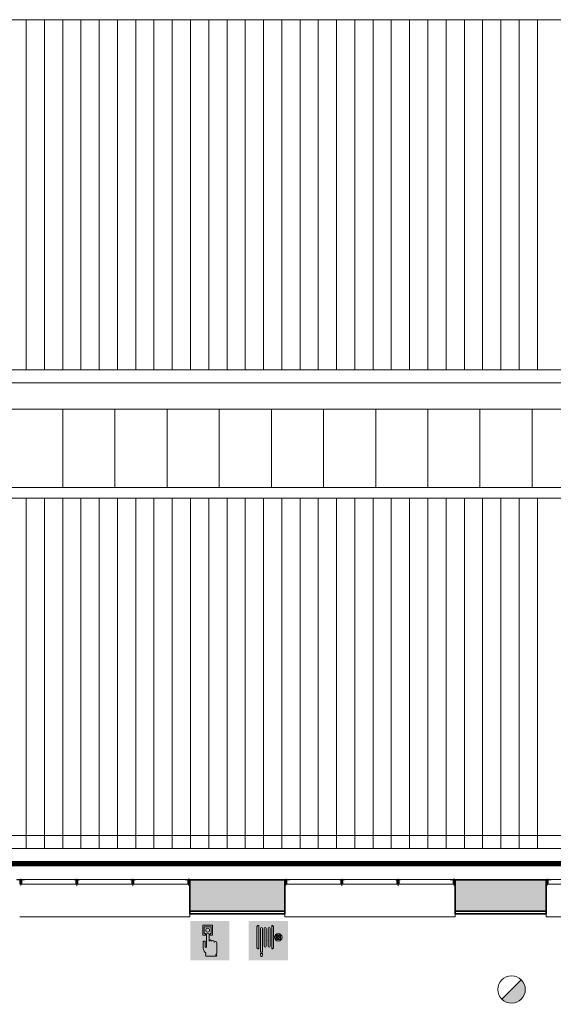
# Model space of a CAD drawing. Header units: millimetres. Extents: x -13022 to 1371524, y -38729 to 632593.
# Tile 323 of 381: x 800996 to 807135, y 582112 to 593428. Entities that reach past the tile are written whole.
import ezdxf

# ---------------------------------------------------------------- set-up
doc = ezdxf.new("R2010")
doc.units = ezdxf.units.MM
doc.header["$LTSCALE"] = 35
doc.linetypes.add('AI9-LType1', pattern=[1.69333, 0.846665, -0.846665])
for name, color, linetype, lineweight in [('A LIJN 1', 1, 'Continuous', 20), ('A LIJN 2', 2, 'Continuous', 35), ('A LIJN 5', 5, 'Continuous', 13), ('A LIJN 9', 252, 'Continuous', 18), ('A OPMER', 10, 'Continuous', 50), ('Al65----_beveiliging-inst', 92, 'Continuous', 9), ('brandveiligheid voorzieningen', 10, 'Continuous', 9)]:
    doc.layers.add(name, color=color, linetype=linetype, lineweight=lineweight)

# ---------------------------------------------------------------- blocks, each defined once
blk = doc.blocks.new('Brandmelder')
at = {"layer": 'brandveiligheid voorzieningen'}
blk.add_hatch(color=256, dxfattribs=at).paths.add_polyline_path([(76.62, -89.8, 0.198912), (75.85, -87.94), (72.13, -91.66, 0.668179)])
blk.add_line((72.13, -91.66), (75.85, -87.94), dxfattribs=at)
blk.add_circle((73.99, -89.8), 2.63, dxfattribs=at)
blk = doc.blocks.new('Brandslanghaspel')
at = {"layer": 'brandveiligheid voorzieningen', "true_color": 0xffffff}
h = blk.add_hatch(color=7, dxfattribs=at)
h.paths.add_polyline_path([(-1.8131, 2.183), (-1.9809, 2.183), (-2.1753, 2.364), (-2.1753, 6.484), (-1.9926, 6.664), (-1.8131, 6.664)])
edge = h.paths.add_edge_path()
edge.add_arc((0.1717, 6.0972), 0.1929, 92.01096, 177.98904)
edge.add_line((-0.0211, 6.104), (-0.0214, 6.104))
edge.add_line((-0.0214, 6.104), (-0.0214, 2.702))
edge.add_line((-0.0214, 2.702), (-0.0211, 2.702))
edge.add_arc((0.1723, 2.7114), 0.1936, 182.797634, 267.821774)
edge.add_arc((0.1573, 2.7114), 0.1935, 272.254329, 357.218746)
edge.add_line((0.3506, 2.702), (0.3515, 2.702))
edge.add_line((0.3515, 2.702), (0.3515, 6.104))
edge.add_line((0.3515, 6.104), (0.3506, 6.104))
edge.add_arc((0.1577, 6.0971), 0.193, 2.044103, 87.86341)
edge = h.paths.add_edge_path()
edge.add_arc((-0.5787, 6.0971), 0.1931, 92.060571, 177.939429)
edge.add_line((-0.7716, 6.104), (-0.772, 6.104))
edge.add_line((-0.772, 6.104), (-0.772, 2.702))
edge.add_line((-0.772, 2.702), (-0.7716, 2.702))
edge.add_arc((-0.5779, 2.7118), 0.194, 182.897198, 267.72221)
edge.add_arc((-0.5933, 2.7119), 0.194, 272.272353, 357.077445)
edge.add_line((-0.3995, 2.702), (-0.3992, 2.702))
edge.add_line((-0.3992, 2.702), (-0.3992, 6.104))
edge.add_line((-0.3992, 6.104), (-0.3995, 6.104))
edge.add_arc((-0.5926, 6.0969), 0.1933, 2.115671, 87.915125)
edge = h.paths.add_edge_path()
edge.add_arc((-1.2963, 6.0968), 0.1933, 91.999029, 177.877887)
edge.add_line((-1.4894, 6.104), (-1.4894, 1.535))
edge.add_line((-1.4894, 1.535), (-1.1166, 1.535))
edge.add_line((-1.1166, 1.535), (-1.1166, 6.104))
edge.add_line((-1.1166, 6.104), (-1.1173, 6.104))
edge.add_arc((-1.3103, 6.097), 0.1931, 2.063956, 87.843556)
h.paths.add_polyline_path([(-1.1151, 1.102), (-1.1833, 0.701), (-1.4224, 0.701), (-1.4903, 1.105), (-1.4903, 1.263), (-1.1151, 1.263)])
edge = h.paths.add_edge_path()
edge.add_line((1.0007, 4.4891), (1.0007, 6.484))
edge.add_line((1.0007, 6.484), (0.8176, 6.664))
edge.add_line((0.8176, 6.664), (0.6385, 6.664))
edge.add_line((0.6385, 6.664), (0.6385, 2.183))
edge.add_line((0.6385, 2.183), (0.8062, 2.183))
edge.add_line((0.8062, 2.183), (1.0007, 2.364))
edge.add_line((1.0007, 2.364), (1.0007, 4.285))
edge.add_line((1.0007, 4.285), (1.2228, 4.285))
edge.add_arc((1.8866, 4.3396), 0.666, 184.705084, 271.930478)
edge.add_arc((1.8807, 4.4237), 0.7502, 272.163802, 357.883832)
edge.add_arc((1.8818, 4.3683), 0.7492, 2.116162, 87.915616)
edge.add_arc((1.9315, 4.3762), 0.7412, 91.743139, 171.242832)
edge.add_arc((1.0182, -221.511), 226, 89.954163, 90.004437)
edge = h.paths.add_edge_path(flags=16)
edge.add_line((1.8026, 4.285), (1.8026, 3.9))
edge.add_arc((1.921, 4.4072), 0.5208, 193.569519, 256.860438, ccw=False)
edge.add_line((1.4147, 4.285), (1.8026, 4.285))
edge = h.paths.add_edge_path(flags=16)
edge.add_line((1.8026, 4.891), (1.8026, 4.489))
edge.add_line((1.8026, 4.489), (1.4112, 4.489))
edge.add_arc((1.9212, 4.384), 0.5207, 103.167599, 168.363278, ccw=False)
edge = h.paths.add_edge_path(flags=16)
edge.add_arc((1.8987, 4.3853), 0.5189, 11.524706, 78.048247)
edge.add_line((2.0062, 4.893), (2.0062, 4.489))
edge.add_line((2.0062, 4.489), (2.4072, 4.489))
edge = h.paths.add_edge_path(flags=16)
edge.add_arc((1.8971, 4.4077), 0.5212, 282.079218, 346.387144)
edge.add_line((2.4037, 4.285), (2.0062, 4.285))
edge.add_line((2.0062, 4.285), (2.0062, 3.898))
at = {"layer": 'Al65----_beveiliging-inst', "color": 7, "true_color": 0xffffff}
blk.add_solid([(-3.75, 0), (3.75, 0), (-3.75, 7.5), (3.75, 7.5)], dxfattribs=at)
blk.add_solid([(-3.75, 0), (3.75, 0), (-3.75, 7.5), (3.75, 7.5)], dxfattribs=at)
at = {"layer": 'Al65----_beveiliging-inst', "color": 10}
blk.add_solid([(-3.5, 0.25), (3.5, 0.25), (-3.5, 7.25), (3.5, 7.25)], dxfattribs=at)
at = {"layer": 'brandveiligheid voorzieningen', "color": 7, "true_color": 0xffffff}
for points in [[(-2.1753, 6.484), (-1.9926, 6.664)], [(-2.1753, 2.364), (-2.1753, 6.484)], [(-1.9926, 6.664), (-1.8131, 6.664)], [(-1.8131, 6.664), (-1.8131, 2.183)], [(-1.4894, 6.104), (-1.4894, 1.535)], [(-1.1166, 6.104), (-1.1173, 6.104)], [(-1.1166, 1.535), (-1.1166, 6.104)], [(-0.7716, 6.104), (-0.772, 6.104)], [(-0.772, 6.104), (-0.772, 2.702)], [(-0.3992, 6.104), (-0.3995, 6.104)], [(-0.3992, 2.702), (-0.3992, 6.104)], [(-0.0211, 6.104), (-0.0214, 6.104)], [(-0.0214, 6.104), (-0.0214, 2.702)], [(0.3515, 6.104), (0.3506, 6.104)], [(0.3515, 2.702), (0.3515, 6.104)], [(0.8176, 6.664), (0.6385, 6.664)], [(0.6385, 6.664), (0.6385, 2.183)], [(1.0007, 6.484), (0.8176, 6.664)], [(1.0007, 4.4891), (1.0007, 6.484)], [(1.0007, 2.364), (1.0007, 4.285)], [(1.0007, 4.285), (1.2228, 4.285)], [(1.8026, 4.489), (1.4112, 4.489)], [(1.4147, 4.285), (1.8026, 4.285)], [(1.8026, 4.891), (1.8026, 4.489)], [(1.8026, 4.285), (1.8026, 3.9)], [(2.0062, 4.489), (2.0062, 4.893)], [(2.4072, 4.489), (2.0062, 4.489)], [(2.0062, 3.898), (2.0062, 4.285)], [(2.0062, 4.285), (2.4037, 4.285)], [(-1.9809, 2.183), (-2.1753, 2.364)], [(-1.8131, 2.183), (-1.9809, 2.183)], [(-0.772, 2.702), (-0.7716, 2.702)], [(-0.3995, 2.702), (-0.3992, 2.702)], [(-0.0214, 2.702), (-0.0211, 2.702)], [(0.3506, 2.702), (0.3515, 2.702)], [(0.6385, 2.183), (0.8062, 2.183)], [(0.8062, 2.183), (1.0007, 2.364)], [(-1.4903, 1.105), (-1.4903, 1.263)], [(-1.4903, 1.263), (-1.1151, 1.263)], [(-1.4224, 0.701), (-1.4903, 1.105)], [(-1.4894, 1.535), (-1.1166, 1.535)], [(-1.1833, 0.701), (-1.4224, 0.701)], [(-1.1151, 1.102), (-1.1833, 0.701)], [(-1.1151, 1.263), (-1.1151, 1.102)]]:
    blk.add_lwpolyline(points, dxfattribs=at)
for points in [[(-1.303, 6.29, 0.3933), (-1.4894, 6.104)], [(-1.1173, 6.104, 0.3928), (-1.303, 6.29)], [(-0.5856, 6.29, 0.3933), (-0.7716, 6.104)], [(-0.3995, 6.104, 0.3929), (-0.5856, 6.29)], [(0.1649, 6.29, 0.3938), (-0.0211, 6.104)], [(0.3506, 6.104, 0.393), (0.1649, 6.29)], [(1.199, 4.489, 0.00021936), (1.0007, 4.4891)], [(1.909, 5.117, 0.3615), (1.199, 4.489)], [(1.2228, 4.285, 0.4001), (1.909, 3.674)], [(1.4112, 4.489, -0.2924), (1.8026, 4.891)], [(1.8026, 3.9, -0.2834), (1.4147, 4.285)], [(2.6304, 4.396, 0.3929), (1.909, 5.117)], [(1.909, 3.674, 0.3925), (2.6304, 4.396)], [(2.0062, 4.893, -0.2987), (2.4072, 4.489)], [(2.4037, 4.285, -0.2882), (2.0062, 3.898)], [(-0.7716, 2.702, 0.388), (-0.5856, 2.518)], [(-0.5856, 2.518, 0.3879), (-0.3995, 2.702)], [(-0.0211, 2.702, 0.389), (0.1649, 2.518)], [(0.1649, 2.518, 0.3887), (0.3506, 2.702)]]:
    blk.add_lwpolyline(points, format="xyb", dxfattribs=at)
blk.add_point((0, 3.75), dxfattribs=at)
blk = doc.blocks.new('Handbrandmelder')
at = {"layer": 'brandveiligheid voorzieningen', "true_color": 0xffffff}
h = blk.add_hatch(color=7, dxfattribs=at)
h.paths.add_polyline_path([(-1.3623, 6.704), (-1.3623, 4.818), (-0.8616, 4.818), (-0.8616, 5.105), (-1.0867, 5.105), (-1.0867, 6.416), (0.2412, 6.416), (0.2412, 5.105), (0.0423, 5.105), (0.0423, 4.818), (0.5292, 4.818), (0.5292, 6.704)])
edge = h.paths.add_edge_path()
edge.add_line((-0.7744, 0.795), (1.2172, 0.795))
edge.add_arc((1.1848, 0.9151), 0.1244, 285.097845, 344.573813)
edge.add_arc((1.1955, 0.8747), 0.1095, 3.814851, 78.556999)
edge.add_arc((1.2155, 1.0811), 0.0991, 186.406081, 271.011898, ccw=False)
edge.add_arc((0.8951, 1.4295), 0.4225, 301.679206, 358.707701)
edge.add_line((1.3175, 1.42), (1.3175, 3.356))
edge.add_arc((1.0815, 3.3696), 0.2364, 356.700991, 450.505791)
edge.add_arc((1.0751, 3.3423), 0.2637, 89.061593, 168.70314)
edge.add_line((0.8165, 3.394), (0.8165, 3.518))
edge.add_arc((0.5556, 3.5071), 0.2611, 2.39047, 87.792584)
edge.add_arc((0.5705, 3.5064), 0.2616, 91.041001, 151.564737)
edge.add_line((0.3404, 3.631), (0.3404, 3.643))
edge.add_arc((0.0798, 3.6324), 0.2608, 2.337798, 87.799547)
edge.add_arc((0.0991, 3.6332), 0.26, 92.052962, 177.832561)
edge.add_line((-0.1607, 3.643), (-0.1607, 4.967))
edge.add_arc((-0.411, 4.968), 0.2503, 359.76141, 447.144807)
edge.add_arc((-0.3888, 4.9577), 0.2605, 92.124608, 177.943914)
edge.add_line((-0.6492, 4.967), (-0.6492, 2.557))
edge.add_arc((-0.7221, 2.5577), 0.0729, 299.050174, 359.424387, ccw=False)
edge.add_line((-0.6867, 2.494), (-0.7618, 2.457))
edge.add_line((-0.7618, 2.457), (-0.7868, 2.457))
edge.add_line((-0.7868, 2.457), (-0.8745, 2.569))
edge.add_line((-0.8745, 2.569), (-0.8745, 3.419))
edge.add_arc((-1.0861, 3.4433), 0.213, 353.435435, 446.970057)
edge.add_arc((-1.078, 3.4209), 0.2351, 89.220046, 180.466534)
edge.add_line((-1.3131, 3.419), (-1.3131, 2.282))
edge.add_line((-1.3131, 2.282), (-1.3131, 2.219))
edge.add_arc((0.9801, 3.0528), 2.4401, 199.980806, 224.025181)
edge.add_arc((-28.5646, 4.7292), 27.994, 352.668719, 353.081248, ccw=False)
edge.add_arc((-0.073, 1.0253), 0.7382, 169.723152, 198.178085)
edge = h.paths.add_edge_path(flags=17)
edge.add_arc((-0.4353, 5.7799), 0.3921, 271.833261, 357.970029)
edge.add_arc((-0.4345, 5.7425), 0.3917, 3.443844, 88.288775)
edge.add_arc((-0.4184, 5.7498), 0.3842, 90.654144, 177.583048)
edge.add_arc((-0.4087, 5.7816), 0.3939, 182.273303, 267.953611)
at = {"layer": 'Al65----_beveiliging-inst', "color": 7, "true_color": 0xffffff}
blk.add_solid([(-3.75, 0), (3.75, 0), (-3.75, 7.5), (3.75, 7.5)], dxfattribs=at)
at = {"layer": 'Al65----_beveiliging-inst', "color": 10}
blk.add_solid([(-3.5, 0.25), (3.5, 0.25), (-3.5, 7.25), (3.5, 7.25)], dxfattribs=at)
at = {"layer": 'brandveiligheid voorzieningen', "color": 7, "true_color": 0xffffff}
for points in [[(-1.3623, 6.704), (-1.3623, 4.818)], [(0.5292, 6.704), (-1.3623, 6.704)], [(-1.0867, 5.105), (-1.0867, 6.416)], [(-1.0867, 6.416), (0.2412, 6.416)], [(0.2412, 6.416), (0.2412, 5.105)], [(0.5292, 4.818), (0.5292, 6.704)], [(-1.3623, 4.818), (-0.8616, 4.818)], [(-0.8616, 5.105), (-1.0867, 5.105)], [(-0.8616, 4.818), (-0.8616, 5.105)], [(-0.6492, 4.967), (-0.6492, 2.557)], [(-0.1607, 3.643), (-0.1607, 4.967)], [(0.2412, 5.105), (0.0423, 5.105)], [(0.0423, 5.105), (0.0423, 4.818)], [(0.0423, 4.818), (0.5292, 4.818)], [(-1.3131, 3.419), (-1.3131, 2.282)], [(-1.3131, 2.282), (-1.3131, 2.219)], [(-0.8745, 2.569), (-0.8745, 3.419)], [(-0.7868, 2.457), (-0.8745, 2.569)], [(-0.7618, 2.457), (-0.7868, 2.457)], [(-0.6867, 2.494), (-0.7618, 2.457)], [(0.3404, 3.631), (0.3404, 3.643)], [(0.8165, 3.394), (0.8165, 3.518)], [(1.3175, 1.42), (1.3175, 3.356)], [(-0.7744, 0.795), (1.2172, 0.795)]]:
    blk.add_lwpolyline(points, dxfattribs=at)
for points in [[(-0.8023, 5.766, -0.3986), (-0.4228, 6.134)], [(-0.4228, 5.388, -0.3923), (-0.8023, 5.766)], [(-0.4228, 6.134, -0.3881), (-0.0435, 5.766)], [(-0.0435, 5.766, -0.3946), (-0.4228, 5.388)], [(-0.3985, 5.218, 0.393), (-0.6492, 4.967)], [(-0.1607, 4.967, 0.4009), (-0.3985, 5.218)], [(0.0898, 3.893, 0.3928), (-0.1607, 3.643)], [(0.3404, 3.643, 0.3912), (0.0898, 3.893)], [(-1.0748, 3.656, 0.4206), (-1.3131, 3.419)], [(-1.3131, 2.219, 0.1053), (-0.7744, 1.357)], [(-0.8745, 3.419, 0.4324), (-1.0748, 3.656)], [(-0.6492, 2.557, -0.2697), (-0.6867, 2.494)], [(0.5657, 3.768, 0.2704), (0.3404, 3.631)], [(0.8165, 3.518, 0.3909), (0.5657, 3.768)], [(1.0794, 3.606, 0.3622), (0.8165, 3.394)], [(1.3175, 3.356, 0.4338), (1.0794, 3.606)], [(-0.7994, 1.157, 0.1248), (-0.7744, 0.795)], [(-0.7744, 1.357, -0.0018), (-0.7994, 1.157)], [(1.117, 1.07, 0.2541), (1.3175, 1.42)], [(1.2172, 0.982, -0.3869), (1.117, 1.07)], [(1.3047, 0.882, 0.3382), (1.2172, 0.982)], [(1.2172, 0.795, 0.2655), (1.3047, 0.882)]]:
    blk.add_lwpolyline(points, format="xyb", dxfattribs=at)
blk.add_point((0, 3.75), dxfattribs=at)

msp = doc.modelspace()

# ---------------------------------------------------------------- hatches: boundary and pattern name
at = {"layer": 'A LIJN 9', "ltscale": 0.1}
h = msp.add_hatch(color=256, dxfattribs=at)
h.dxf.hatch_style = 1
h.paths.add_polyline_path([(807051.36, 583542.869), (806005.362, 583542.869), (806005.362, 583182.87), (807051.36, 583182.87)])
h.paths.add_polyline_path([(804046.37, 583542.869), (802955.367, 583542.869), (802955.367, 583182.87), (804046.37, 583182.87)])

# ---------------------------------------------------------------- linework, layer by layer
at = {"layer": 'A LIJN 1', "linetype": 'Continuous'}
for p, q in [((836844.503, 593427.85), (795227.593, 593427.85)), ((814653.452, 589402.849), (795227.593, 589402.849)), ((837213.114, 589252.851), (795227.593, 589252.851)), ((795227.593, 588952.852), (814653.452, 588952.852)), ((801491.362, 588952.852), (801491.362, 588052.85)), ((802091.361, 588952.852), (802091.361, 588052.85)), ((802691.359, 588952.852), (802691.359, 588052.85)), ((803291.358, 588952.852), (803291.358, 588052.85)), ((803891.356, 588952.852), (803891.356, 588052.85)), ((804491.354, 588952.852), (804491.354, 588052.85)), ((805091.353, 588952.852), (805091.353, 588052.85)), ((805691.351, 588952.852), (805691.351, 588052.85)), ((806291.35, 588952.852), (806291.35, 588052.85)), ((806891.348, 588952.852), (806891.348, 588052.85)), ((795227.593, 588052.851), (837319.063, 588052.851)), ((837330.099, 587927.851), (795227.593, 587927.851)), ((834649.37, 584052.852), (795227.593, 584052.852)), ((814653.452, 583902.849), (795227.593, 583902.849)), ((837619.482, 583752.851), (795277.592, 583752.851))]:
    msp.add_line(p, q, dxfattribs=at)
at = {"layer": 'A LIJN 2'}
for p, q in [((802955.367, 583542.869), (804046.37, 583542.869)), ((802955.367, 583182.87), (802955.367, 583542.869)), ((804046.37, 583182.87), (804046.37, 583542.869)), ((806005.362, 583542.869), (807051.36, 583542.869)), ((806005.362, 583182.87), (806005.362, 583542.869)), ((807051.36, 583182.87), (807051.36, 583542.869)), ((802955.367, 583182.87), (802955.367, 583152.862)), ((802955.367, 583182.87), (804046.37, 583182.87)), ((802955.367, 583152.862), (804046.37, 583152.862)), ((804046.37, 583152.862), (804046.37, 583182.87)), ((806005.362, 583182.87), (806005.362, 583152.862)), ((806005.362, 583182.87), (807051.36, 583182.87)), ((806005.362, 583152.862), (807051.36, 583152.862)), ((807051.36, 583152.862), (807051.36, 583182.87))]:
    msp.add_line(p, q, dxfattribs=at)
at = {"layer": 'A LIJN 5', "linetype": 'Continuous'}
for p, q in [((801008.369, 583475.605), (801008.369, 583554.085)), ((801641.364, 583490.869), (801020.369, 583490.869)), ((801038.375, 583545.87), (801623.366, 583545.87)), ((801653.365, 583553.295), (801653.365, 583471.426)), ((802286.365, 583490.869), (801665.366, 583490.869)), ((801683.364, 583545.87), (802268.367, 583545.87)), ((802298.366, 583553.295), (802298.366, 583471.426)), ((802931.365, 583490.869), (802310.367, 583490.869)), ((802898.368, 583545.87), (802328.364, 583545.87)), ((802943.366, 583473.984), (802943.366, 583556.326)), ((804058.363, 583475.605), (804058.363, 583554.085)), ((804691.359, 583490.869), (804070.364, 583490.869)), ((804088.37, 583545.87), (804673.361, 583545.87)), ((804703.36, 583553.295), (804703.36, 583471.426)), ((805336.359, 583490.869), (804715.361, 583490.869)), ((804733.359, 583545.87), (805318.362, 583545.87)), ((805348.36, 583553.295), (805348.36, 583471.426)), ((805981.36, 583490.869), (805360.362, 583490.869)), ((805948.363, 583545.87), (805378.359, 583545.87)), ((805993.361, 583473.984), (805993.361, 583556.326)), ((807063.361, 583475.605), (807063.361, 583554.085)), ((807696.357, 583490.869), (807075.362, 583490.869)), ((807093.367, 583545.87), (807678.359, 583545.87)), ((802955.367, 583152.862), (802955.367, 583117.862)), ((804046.362, 583152.862), (804046.362, 583117.862)), ((806005.362, 583152.862), (806005.362, 583117.862)), ((807051.36, 583152.862), (807051.36, 583117.862)), ((800996.367, 583117.862), (802955.367, 583117.862)), ((804046.362, 583117.862), (806005.362, 583117.862)), ((807051.36, 583117.862), (809010.359, 583117.862))]:
    msp.add_line(p, q, dxfattribs=at)
for points, invisible_edges in [([(801053.367, 583545.87), (800963.37, 583545.87), (800999.366, 583542.869)], 14), ([(800996.368, 583542.869), (800963.37, 583545.87), (800963.37, 583542.869)], 1), ([(800996.368, 583542.869), (800999.366, 583493.87), (800999.366, 583542.869)], 13), ([(800996.368, 583542.869), (800996.368, 583490.869), (800999.366, 583493.87)], 14), ([(800996.368, 583490.869), (801020.37, 583490.869), (801017.371, 583493.87)], 14), ([(800999.366, 583493.87), (800996.368, 583490.869), (801017.371, 583493.87)], 3), ([(801017.371, 583542.869), (801053.367, 583545.87), (800999.366, 583542.869)], 3), ([(801017.371, 583542.869), (801017.371, 583493.87), (801020.37, 583542.869)], 14), ([(801020.37, 583490.869), (801020.37, 583542.869), (801017.371, 583493.87)], 14), ([(801053.367, 583545.87), (801020.37, 583542.869), (801053.367, 583542.869)], 1), ([(801641.364, 583542.869), (801623.366, 583545.87), (801623.366, 583542.869)], 1), ([(801623.366, 583545.87), (801644.362, 583542.869), (801683.364, 583545.87)], 3), ([(801644.362, 583493.87), (801644.362, 583542.869), (801641.364, 583542.869)], 14), ([(801644.362, 583493.87), (801641.364, 583542.869), (801641.364, 583490.869)], 13), ([(801644.362, 583493.87), (801641.364, 583490.869), (801662.368, 583493.87)], 3), ([(801641.364, 583490.869), (801665.366, 583490.869), (801662.368, 583493.87)], 14), ([(801662.368, 583542.869), (801683.364, 583545.87), (801644.362, 583542.869)], 3), ([(801662.368, 583542.869), (801662.368, 583493.87), (801665.366, 583542.869)], 14), ([(801665.366, 583490.869), (801665.366, 583542.869), (801662.368, 583493.87)], 14), ([(801665.366, 583542.869), (801683.364, 583542.869), (801683.364, 583545.87)], 12), ([(802307.361, 583542.869), (802268.367, 583545.87), (802289.363, 583542.869)], 3), ([(802328.364, 583545.87), (802268.367, 583545.87), (802307.361, 583542.869)], 14), ([(802268.367, 583542.869), (802286.365, 583542.869), (802268.367, 583545.87)], 2), ([(802289.363, 583493.87), (802286.365, 583542.869), (802286.365, 583490.869)], 13), ([(802289.363, 583493.87), (802289.363, 583542.869), (802286.365, 583542.869)], 14), ([(802307.361, 583493.87), (802286.365, 583490.869), (802310.367, 583490.869)], 13), ([(802307.361, 583493.87), (802289.363, 583493.87), (802286.365, 583490.869)], 14), ([(802310.367, 583490.869), (802310.367, 583542.869), (802307.361, 583493.87)], 14), ([(802310.367, 583542.869), (802307.361, 583542.869), (802307.361, 583493.87)], 13), ([(802310.367, 583542.869), (802328.364, 583542.869), (802328.364, 583545.87)], 12), ([(802898.368, 583545.87), (802934.371, 583542.869), (802988.364, 583545.87)], 3), ([(802931.365, 583542.869), (802898.368, 583545.87), (802898.368, 583542.869)], 1), ([(802931.365, 583542.869), (802934.371, 583493.87), (802934.371, 583542.869)], 13), ([(802931.365, 583542.869), (802931.365, 583490.869), (802934.371, 583493.87)], 14), ([(802955.367, 583490.869), (802934.371, 583493.87), (802931.365, 583490.869)], 3), ([(802988.364, 583545.87), (802934.371, 583542.869), (802952.369, 583542.869)], 13), ([(802955.367, 583490.869), (802952.369, 583493.87), (802934.371, 583493.87)], 13), ([(802955.367, 583542.869), (802952.369, 583542.869), (802952.369, 583493.87)], 13), ([(802955.367, 583490.869), (802955.367, 583542.869), (802952.369, 583493.87)], 14), ([(802955.367, 583542.869), (802988.364, 583542.869), (802988.364, 583545.87)], 12), ([(804046.362, 583542.869), (804013.365, 583545.87), (804013.365, 583542.869)], 1), ([(804103.362, 583545.87), (804013.365, 583545.87), (804067.366, 583542.869)], 14), ([(804067.366, 583542.869), (804013.365, 583545.87), (804049.361, 583542.869)], 3), ([(804046.362, 583542.869), (804046.362, 583490.869), (804049.361, 583493.87)], 14), ([(804046.362, 583542.869), (804049.361, 583493.87), (804049.361, 583542.869)], 13), ([(804046.362, 583490.869), (804070.364, 583490.869), (804049.361, 583493.87)], 14), ([(804067.366, 583493.87), (804049.361, 583493.87), (804070.364, 583490.869)], 14), ([(804070.364, 583490.869), (804070.364, 583542.869), (804067.366, 583493.87)], 14), ([(804070.364, 583542.869), (804067.366, 583542.869), (804067.366, 583493.87)], 13), ([(804103.362, 583545.87), (804070.364, 583542.869), (804103.362, 583542.869)], 1), ([(804673.361, 583542.869), (804691.359, 583542.869), (804673.361, 583545.87)], 2), ([(804712.363, 583542.869), (804673.361, 583545.87), (804694.357, 583542.869)], 3), ([(804733.359, 583545.87), (804673.361, 583545.87), (804712.363, 583542.869)], 14), ([(804691.359, 583542.869), (804694.357, 583493.87), (804694.357, 583542.869)], 13), ([(804691.359, 583542.869), (804691.359, 583490.869), (804694.357, 583493.87)], 14), ([(804691.359, 583490.869), (804715.361, 583490.869), (804712.363, 583493.87)], 14), ([(804694.357, 583493.87), (804691.359, 583490.869), (804712.363, 583493.87)], 3), ([(804715.361, 583542.869), (804712.363, 583542.869), (804712.363, 583493.87)], 13), ([(804715.361, 583490.869), (804715.361, 583542.869), (804712.363, 583493.87)], 14), ([(804715.361, 583542.869), (804733.359, 583542.869), (804733.359, 583545.87)], 12), ([(805357.356, 583542.869), (805318.362, 583545.87), (805339.358, 583542.869)], 3), ([(805318.362, 583542.869), (805336.359, 583542.869), (805318.362, 583545.87)], 2), ([(805357.356, 583542.869), (805378.359, 583545.87), (805318.362, 583545.87)], 13), ([(805339.358, 583493.87), (805339.358, 583542.869), (805336.359, 583542.869)], 14), ([(805339.358, 583493.87), (805336.359, 583542.869), (805336.359, 583490.869)], 13), ([(805339.358, 583493.87), (805336.359, 583490.869), (805357.356, 583493.87)], 3), ([(805336.359, 583490.869), (805360.362, 583490.869), (805357.356, 583493.87)], 14), ([(805357.356, 583542.869), (805357.356, 583493.87), (805360.362, 583542.869)], 14), ([(805360.362, 583490.869), (805360.362, 583542.869), (805357.356, 583493.87)], 14), ([(805378.359, 583545.87), (805360.362, 583542.869), (805378.359, 583542.869)], 1), ([(805948.363, 583545.87), (805948.363, 583542.869), (805981.36, 583542.869)], 12), ([(805948.363, 583545.87), (805984.366, 583542.869), (806038.359, 583545.87)], 3), ([(805981.36, 583542.869), (805984.366, 583493.87), (805984.366, 583542.869)], 13), ([(805981.36, 583542.869), (805981.36, 583490.869), (805984.366, 583493.87)], 14), ([(805981.36, 583490.869), (806005.362, 583490.869), (805984.366, 583493.87)], 14), ([(806002.364, 583542.869), (806038.359, 583545.87), (805984.366, 583542.869)], 3), ([(806002.364, 583493.87), (805984.366, 583493.87), (806005.362, 583490.869)], 14), ([(806002.364, 583493.87), (806005.362, 583542.869), (806002.364, 583542.869)], 3), ([(806002.364, 583493.87), (806005.362, 583490.869), (806005.362, 583542.869)], 13), ([(806005.362, 583542.869), (806038.359, 583542.869), (806038.359, 583545.87)], 12), ([(807018.362, 583545.87), (807018.362, 583542.869), (807051.36, 583542.869)], 12), ([(807018.362, 583545.87), (807054.358, 583542.869), (807108.359, 583545.87)], 3), ([(807051.36, 583542.869), (807051.36, 583490.869), (807054.358, 583493.87)], 14), ([(807054.358, 583493.87), (807054.358, 583542.869), (807051.36, 583542.869)], 14), ([(807051.36, 583490.869), (807075.362, 583490.869), (807072.363, 583493.87)], 14), ([(807051.36, 583490.869), (807072.363, 583493.87), (807054.358, 583493.87)], 13), ([(807072.363, 583542.869), (807108.359, 583545.87), (807054.358, 583542.869)], 3), ([(807075.362, 583542.869), (807072.363, 583542.869), (807072.363, 583493.87)], 13), ([(807075.362, 583490.869), (807075.362, 583542.869), (807072.363, 583493.87)], 14), ([(807075.362, 583542.869), (807108.359, 583542.869), (807108.359, 583545.87)], 12)]:
    msp.add_3dface(points, dxfattribs=dict(at, invisible_edges=invisible_edges))
for points in [[(801662.368, 583542.869), (801644.362, 583542.869), (801644.362, 583493.87), (801662.368, 583493.87)], [(802307.361, 583542.869), (802289.363, 583542.869), (802289.363, 583493.87), (802307.361, 583493.87)], [(802952.369, 583542.869), (802934.371, 583542.869), (802934.371, 583493.87), (802952.369, 583493.87)], [(804712.363, 583542.869), (804694.357, 583542.869), (804694.357, 583493.87), (804712.363, 583493.87)], [(805357.356, 583542.869), (805339.358, 583542.869), (805339.358, 583493.87), (805357.356, 583493.87)], [(806002.364, 583542.869), (805984.366, 583542.869), (805984.366, 583493.87), (806002.364, 583493.87)]]:
    msp.add_3dface(points, dxfattribs=at)
at = {"layer": 'A LIJN 9', "linetype": 'Continuous'}
for p, q in [((801071.425, 593427.85), (801071.425, 589402.849)), ((801281.424, 593427.85), (801281.424, 589402.849)), ((801491.423, 593427.85), (801491.423, 589402.849)), ((801701.422, 593427.85), (801701.422, 589402.849)), ((801911.421, 593427.85), (801911.421, 589402.849)), ((802121.42, 593427.85), (802121.42, 589402.849)), ((802331.419, 593427.85), (802331.419, 589402.849)), ((802541.419, 593427.85), (802541.419, 589402.849)), ((802751.418, 593427.85), (802751.418, 589402.849)), ((802961.417, 593427.85), (802961.417, 589402.849)), ((803171.416, 593427.85), (803171.416, 589402.849)), ((803381.415, 593427.85), (803381.415, 589402.849)), ((803591.414, 593427.85), (803591.414, 589402.849)), ((803801.413, 593427.85), (803801.413, 589402.849)), ((804011.412, 593427.85), (804011.412, 589402.849)), ((804221.411, 593427.85), (804221.411, 589402.849)), ((804431.41, 593427.85), (804431.41, 589402.849)), ((804641.409, 593427.85), (804641.409, 589402.849)), ((804851.408, 593427.85), (804851.408, 589402.849)), ((805061.408, 593427.85), (805061.408, 589402.849)), ((805271.407, 593427.85), (805271.407, 589402.849)), ((805481.406, 593427.85), (805481.406, 589402.849)), ((805691.405, 593427.85), (805691.405, 589402.849)), ((805901.404, 593427.85), (805901.404, 589402.849)), ((806111.403, 593427.85), (806111.403, 589402.849)), ((806321.402, 593427.85), (806321.402, 589402.849)), ((806531.401, 593427.85), (806531.401, 589402.849)), ((806741.4, 593427.85), (806741.4, 589402.849)), ((806951.399, 593427.85), (806951.399, 589402.849)), ((801071.425, 587927.85), (801071.425, 583902.849)), ((801281.424, 587927.85), (801281.424, 583902.849)), ((801491.423, 587927.85), (801491.423, 583902.849)), ((801701.422, 587927.85), (801701.422, 583902.849)), ((801911.421, 587927.85), (801911.421, 583902.849)), ((802121.42, 587927.85), (802121.42, 583902.849)), ((802331.419, 587927.85), (802331.419, 583902.849)), ((802541.419, 587927.85), (802541.419, 583902.849)), ((802751.418, 587927.85), (802751.418, 583902.849)), ((802961.417, 587927.85), (802961.417, 583902.849)), ((803171.416, 587927.85), (803171.416, 583902.849)), ((803381.415, 587927.85), (803381.415, 583902.849)), ((803591.414, 587927.85), (803591.414, 583902.849)), ((803801.413, 587927.85), (803801.413, 583902.849)), ((804011.412, 587927.85), (804011.412, 583902.849)), ((804221.411, 587927.85), (804221.411, 583902.849)), ((804431.41, 587927.85), (804431.41, 583902.849)), ((804641.409, 587927.85), (804641.409, 583902.849)), ((804851.408, 587927.85), (804851.408, 583902.849)), ((805061.408, 587927.85), (805061.408, 583902.849)), ((805271.407, 587927.85), (805271.407, 583902.849)), ((805481.406, 587927.85), (805481.406, 583902.849)), ((805691.405, 587927.85), (805691.405, 583902.849)), ((805901.404, 587927.85), (805901.404, 583902.849)), ((806111.403, 587927.85), (806111.403, 583902.849)), ((806321.402, 587927.85), (806321.402, 583902.849)), ((806531.401, 587927.85), (806531.401, 583902.849)), ((806741.4, 587927.85), (806741.4, 583902.849)), ((806951.399, 587927.85), (806951.399, 583902.849))]:
    msp.add_line(p, q, dxfattribs=at)
at = {"layer": 'Al65----_beveiliging-inst', "color": 92, "linetype": 'AI9-LType1', "lineweight": 0, "ltscale": 0.1, "const_width": 60, "flags": 128}
msp.add_lwpolyline([(797590.394, 583726.265), (834603.786, 583726.265), (834603.786, 582284.76), (839074.032, 582284.76)], dxfattribs=at)

# ---------------------------------------------------------------- block references
at = {"layer": 'A OPMER', "ltscale": 0.1, "xscale": 60, "yscale": 60, "zscale": 60}
msp.add_blockref('Brandslanghaspel', (803856.708, 582618.002), dxfattribs=at)
at = {"layer": 'Al65----_beveiliging-inst', "xscale": 60, "yscale": 60, "zscale": 60}
for name, p in [('Handbrandmelder', (803184.083, 582618.002)), ('Brandmelder', (802215.461, 587669.868))]:
    msp.add_blockref(name, p, dxfattribs=at)

doc.saveas('drawing.dxf')
